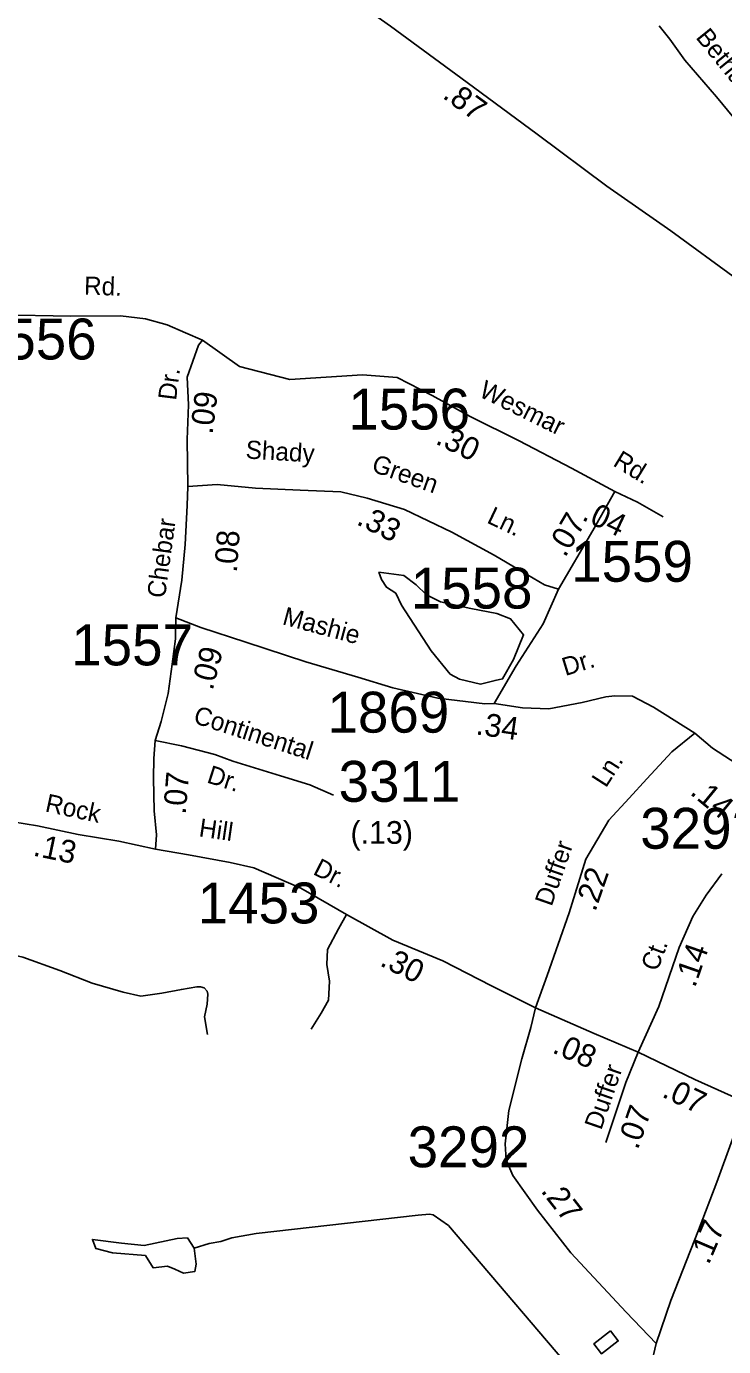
# Model space of a CAD drawing. Extents: x 1551653 to 1702041, y 811336 to 920032.
# Drawn here: x 1598390 to 1600906, y 881998 to 886764 of the extents above; entities that cross this region are included whole.
import ezdxf

# ---------------------------------------------------------------- set-up
doc = ezdxf.new("R2010")
doc.units = 0
for name, color, linetype in [('Old_Level_11', 7, 'Continuous'), ('Old_Level_17', 7, 'Continuous'), ('Old_Level_29', 7, 'Continuous'), ('Old_Level_32', 7, 'Continuous'), ('Old_Level_35', 7, 'Continuous'), ('Old_Level_62', 7, 'Continuous'), ('Old_Level_8', 7, 'Continuous')]:
    doc.layers.add(name, color=color, linetype=linetype)

msp = doc.modelspace()

# ---------------------------------------------------------------- linework, layer by layer
at = {"layer": 'Old_Level_29'}
msp.add_lwpolyline([(1598101.593, 887929.014), (1598308.072, 887781.794), (1598594.982, 887571.008), (1598775.176, 887437.884), (1599103.115, 887200.336), (1599416.165, 886968.827), (1599703.866, 886765.502), (1599981.508, 886562.178), (1600232.994, 886374.958), (1600485.29, 886187.599), (1600716.493, 886025.821), (1600952.546, 885852.718), (1601217.702, 885665.055), (1601408.193, 885523.225), (1601541.23, 885428.6), (1601685.486, 885322.748), (1601848.978, 885195.404)], dxfattribs=at)
at = {"layer": 'Old_Level_32'}
for points in [[(1603008.456, 886062.838), (1602817.087, 886048.113), (1602546.967, 886007.575), (1602312.103, 885985.876), (1602088.08, 885960.561), (1601834.099, 885973.023), (1601694.368, 885990.271), (1601585.834, 886025.657), (1601484.663, 886050.972), (1601372.651, 886108.835), (1601257.025, 886163.081), (1601141.4, 886249.876), (1601078.768, 886305.429), (1600983.352, 886386.212), (1600881.244, 886510.26), (1600766.244, 886642.435), (1600712.045, 886718.38), (1600673.542, 886766.176)], [(1597718.378, 885687.861), (1597840.68, 885693.98), (1598058.785, 885704.181), (1598293.197, 885722.542), (1598550.031, 885718.462), (1598730.122, 885719.472), (1598819.958, 885708.843), (1598898.522, 885686.527), (1598964.381, 885657.974), (1599025.967, 885630.953)], [(1599025.967, 885630.953), (1599011.88, 885613.068), (1598970.931, 885498.347), (1598975.008, 885398.382), (1598970.177, 885272.767), (1598972.368, 885103.768)], [(1599025.967, 885630.953), (1599159.634, 885536.299), (1599341.194, 885489.661)], [(1599341.194, 885489.661), (1599602.65, 885506.635), (1599728.493, 885496.51), (1599854.872, 885431.226), (1599991.979, 885355.608), (1600169.105, 885268.16), (1600357.263, 885168.932), (1600514.217, 885085.288)], [(1598972.368, 885103.768), (1598970.329, 885034.405), (1598963.512, 884894.318), (1598951.573, 884765.098), (1598929.759, 884629.211)], [(1598972.368, 885103.768), (1599078.363, 885109.889), (1599216.972, 885097.648), (1599378.003, 885089.488), (1599524.764, 885083.367), (1599620.568, 885060.926), (1599755.099, 885020.124), (1599925.741, 884938.521), (1600078.618, 884854.877), (1600198.602, 884783.712), (1600260.032, 884748.792), (1600310.712, 884732.71)], [(1600514.217, 885085.288), (1600434.721, 884944.522), (1600310.712, 884732.71)], [(1600514.217, 885085.288), (1600595.752, 885046.526), (1600688.735, 884993.109)], [(1598929.759, 884629.211), (1598927.72, 884553.727), (1598916.796, 884461.821), (1598901.301, 884356.228), (1598876.84, 884254.224), (1598855.164, 884185.881)], [(1600802.251, 884212.584), (1600653.137, 884307.107), (1600577.718, 884345.868), (1600513.931, 884347.326), (1600480.841, 884343.796), (1600396.303, 884323.427), (1600276.04, 884300.986), (1600180.203, 884304.105), (1600078.319, 884319.347), (1600044.743, 884319.116), (1599875.559, 884339.517), (1599712.49, 884376.239), (1599586.112, 884415.001), (1599398.582, 884470.083), (1599182.516, 884541.486), (1599019.447, 884594.529), (1598929.759, 884629.211)], [(1598855.164, 884185.881), (1598850.341, 884121.617), (1598848.303, 884050.214), (1598851.628, 883932.807), (1598859.782, 883845.082), (1598855.705, 883794.08)], [(1598855.164, 884185.881), (1598950.221, 884166.5), (1599070.484, 884135.898), (1599135.712, 884111.417), (1599306.935, 884058.374), (1599412.929, 884025.733), (1599498.541, 883989.012)], [(1600802.251, 884212.584), (1600720.184, 884144.802), (1600628.819, 884047.939), (1600566.174, 883978.569), (1600492.548, 883898.885), (1600409.442, 883757.843), (1600348.956, 883563.56), (1600270.154, 883337.631), (1600227.514, 883221.193)], [(1601495.583, 883794.877), (1601335.583, 883869.137), (1601166.308, 883950.357), (1601057.322, 884022.295), (1600975.455, 884087.305), (1600866.058, 884158.174), (1600802.251, 884212.584)], [(1598138.201, 883928.726), (1598297.193, 883900.165), (1598429.687, 883877.724), (1598576.45, 883847.123), (1598723.211, 883822.641), (1598855.705, 883794.08)], [(1598855.705, 883794.08), (1598974.786, 883773.938), (1599125.624, 883745.377), (1599211.236, 883727.016), (1599380.42, 883653.573), (1599545.528, 883557.688), (1599712.299, 883465.761), (1599893.179, 883390.916), (1600068.521, 883300.756), (1600227.514, 883221.193)], [(1600899.642, 883704.374), (1600843.99, 883627.795), (1600795.294, 883551.216), (1600745.877, 883438.68), (1600672.104, 883225.452), (1600597.861, 883061.228)], [(1600227.514, 883221.193), (1600210.52, 883150.067), (1600178.526, 883036.572), (1600131.59, 882850.85), (1600118.336, 882730.197), (1600121.958, 882672.09), (1600145.432, 882615.981), (1600234.353, 882491.3), (1600355.077, 882336.359), (1600555.257, 882122.767), (1600663.139, 882009.606)], [(1600227.514, 883221.193), (1600438.869, 883128.551), (1600597.861, 883061.228)], [(1600597.861, 883061.228), (1600553.017, 882951.063), (1600481.674, 882734.813)], [(1600597.861, 883061.228), (1600802.603, 882962.503), (1600992.155, 882877.246)], [(1600992.155, 882877.246), (1600938.91, 882747.23), (1600881.999, 882591.891), (1600815.273, 882418.273), (1600716.52, 882164.526), (1600663.139, 882009.606)], [(1600663.139, 882009.606), (1600644.457, 881932.146), (1600650.319, 881841.338), (1600689.466, 881739.084), (1600735.426, 881630.415), (1600746.083, 881505.984), (1600746.083, 881292.674), (1600738.978, 880997.594), (1600731.353, 880792.399), (1600730.527, 880607.022)]]:
    msp.add_lwpolyline(points, dxfattribs=at)
at = {"layer": 'Old_Level_35'}
for points in [[(1600078.319, 884319.347), (1600157.815, 884456.033), (1600255.657, 884607), (1600310.712, 884732.71)], [(1599418.13, 883143.861), (1599454.525, 883201.554), (1599480.906, 883249.248), (1599483.488, 883317.236), (1599474.101, 883377.263), (1599476.398, 883431.249), (1599517.156, 883506.865), (1599545.528, 883557.688)], [(1598144.317, 883451.345), (1598255.105, 883431.442), (1598376.823, 883404.356), (1598510.508, 883355.412), (1598628.06, 883310.399), (1598739.657, 883277.512), (1598803.397, 883263.011), (1598879.47, 883274.274), (1598949.581, 883287.656), (1599005.605, 883297.125), (1599018.82, 883297.456), (1599031.537, 883292.998), (1599042.895, 883280.76), (1599045.497, 883270.901), (1599043.164, 883234.927), (1599032.829, 883189.11), (1599044.135, 883125.042)]]:
    msp.add_lwpolyline(points, dxfattribs=at)
at = {"layer": 'Old_Level_62'}
for points in [[(1599662.676, 884793.478), (1599752.1, 884782.029), (1599796.812, 884748.726), (1599834.246, 884712.3), (1599884.156, 884686.281), (1599994.377, 884662.345), (1600087.959, 884644.652), (1600137.871, 884624.878), (1600184.662, 884567.638), (1600148.268, 884478.134), (1600108.756, 884408.405), (1600081.721, 884403.201), (1600028.69, 884389.671), (1599952.784, 884407.364), (1599919.51, 884426.097), (1599850.882, 884509.356), (1599743.782, 884674.833), (1599722.985, 884718.544), (1599689.712, 884739.359), (1599672.035, 884767.459), (1599662.676, 884793.478)], [(1598995.817, 882353.635), (1599049.87, 882370.693), (1599091.496, 882377.05), (1599131.686, 882390.378), (1599219.858, 882406.885), (1599804.667, 882473.117), (1599844.754, 882476.397), (1599858.698, 882474.142), (1599914.062, 882435.182), (1600420.233, 881840.736), (1600536.293, 881720.781), (1600585.608, 881679.975), (1600626.926, 881637.324), (1600693.978, 881582.165), (1600800.81, 881514.396), (1600870.22, 881477.179), (1600893.801, 881452.777), (1600947.361, 881291.452), (1600982.425, 881234.858), (1601053.749, 881129.177)], [(1598995.817, 882353.635), (1598971.428, 882391.124), (1598934.844, 882388.508), (1598814.639, 882363.225), (1598733.631, 882371.071), (1598628.235, 882385.021), (1598641.3, 882351.891), (1598701.403, 882337.07), (1598819.866, 882327.48), (1598847.739, 882282.145), (1598900.002, 882289.12), (1598926.133, 882277.786), (1598957.491, 882263.837), (1598997.56, 882269.068), (1599002.786, 882296.094), (1598995.817, 882353.635)], [(1600497.845, 882055.631), (1600526.142, 882018.824), (1600465.242, 881972.379), (1600437.868, 882007.853), (1600497.845, 882055.631)]]:
    msp.add_lwpolyline(points, dxfattribs=at)

# ---------------------------------------------------------------- texts
at = {"layer": 'Old_Level_11'}
for s, height, rotation, p in [('Bethania', 65.6167, 309.02655, (1600803.476, 886723.764)), ('Rd.', 65.6167, 358.199122, (1598597.543, 885795.971)), ('Dr.', 65.6167, 82.862314, (1598930.264, 885412.022)), ('Wesmar', 65.6167, 333.724342, (1600019.434, 885430.185)), ('Shady', 65.6167, 356.617069, (1599180.178, 885204.451)), ('Rd.', 65.6167, 328.604158, (1600503.609, 885180.232)), ('Green', 65.6167, 340.401656, (1599631.898, 885159.231)), ('Ln.', 65.6167, 334.666944, (1600048.431, 884973.754)), ('Chebar', 65.6167, 82.165467, (1598890.118, 884697.833)), ('Mashie', 65.6167, 344.988853, (1599310.613, 884606.249)), ('Dr.', 65.6167, 17.137517, (1600335.187, 884418.608)), ('Continental', 65.61666, 342.187861, (1598988.839, 884250.652)), ('Dr.', 65.6167, 342.187861, (1599037.949, 884035.521)), ('Ln.', 65.6167, 57.319267, (1600481.509, 884012.653)), ('Rock', 65.6167, 347.855172, (1598454.752, 883930.526)), ('Hill', 65.6167, 351.731, (1599010.261, 883840.265)), ('Duffer', 65.6167, 70.728272, (1600285.536, 883584.601)), ('Dr.', 65.6167, 333.226239, (1599421.095, 883704.856)), ('Ct.', 65.6167, 69.460617, (1600667.315, 883349.585)), ('Duffer', 65.6167, 70.91535, (1600464.558, 882777.087))]:
    msp.add_text(s, height=height, rotation=rotation, dxfattribs=at).set_placement(p)
at = {"layer": 'Old_Level_17'}
for s, rotation, p in [('.87', 323.885053, (1599888.555, 886508.244)), ('.09', 82.862314, (1599061.925, 885289.448)), ('.30', 333.724339, (1599862.869, 885259.246)), ('.33', 333.175731, (1599577.952, 884968.41)), ('.07', 59.652367, (1600334.461, 884844.224)), ('.04', 334.7088, (1600391.47, 884984.459)), ('.08', 85.863161, (1599149.653, 884790.793)), ('.09', 75.240014, (1599061.978, 884364.413)), ('.34', 351.928747, (1600009.525, 884208.493)), ('.07', 85.3471, (1598965.162, 883917.471)), ('.14', 320.651047, (1600781.679, 883994.365)), ('(.13)', 359.971736, (1599559.801, 883813.298)), ('.13', 348.222108, (1598411.319, 883771.302)), ('.22', 70.728272, (1600443.292, 883565.623)), ('.30', 333.5077, (1599662.169, 883375.206)), ('.14', 70.91535, (1600803.291, 883291.219)), ('.08', 336.331106, (1600284.379, 883060.826)), ('.07', 334.401264, (1600680.22, 882901.287)), ('.07', 70.650706, (1600596.606, 882706.161)), ('.27', 307.924589, (1600244.281, 882559.514)), ('.17', 66.849, (1600852.723, 882291.008))]:
    msp.add_text(s, height=82.0208, rotation=rotation, dxfattribs=at).set_placement(p)
at = {"layer": 'Old_Level_8'}
for s, p in [('1556', (1598204.397, 885561.77)), ('1556', (1599552.127, 885308.692)), ('1559', (1600356.412, 884759.345)), ('1558', (1599777.238, 884662.536)), ('1557', (1598552.113, 884457.416)), ('1869', (1599476.995, 884214.64)), ('3311', (1599517.044, 883964.957)), ('3293', (1600605.728, 883795.484)), ('1453', (1599008.468, 883525.903)), ('3292', (1599766.081, 882645.606))]:
    msp.add_text(s, height=147.6375, dxfattribs=at).set_placement(p)

doc.saveas('drawing.dxf')
